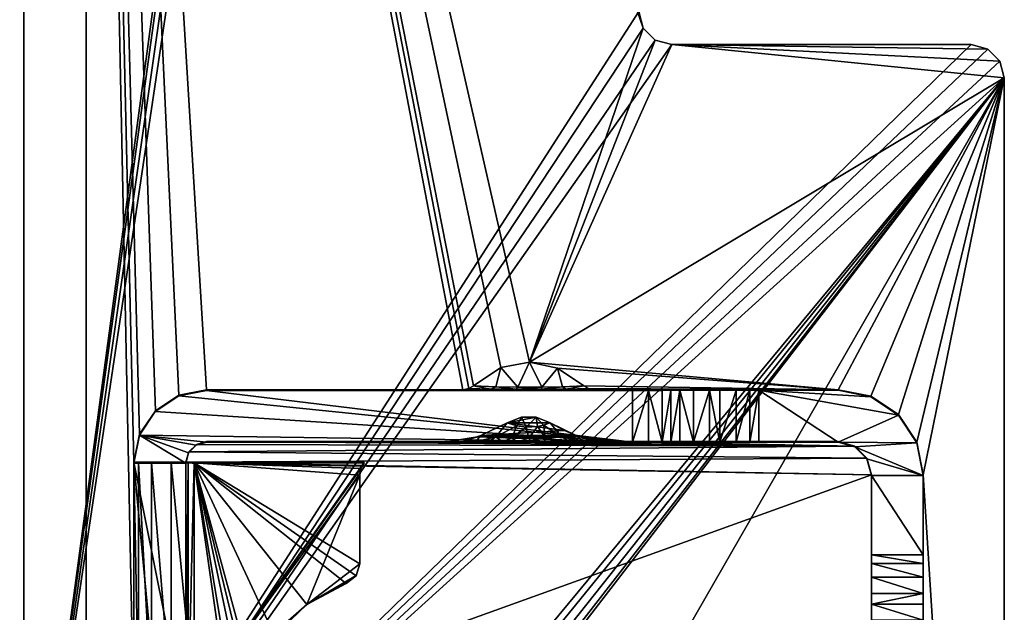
# Model space of a CAD drawing. Header units: millimetres. Extents: x -180 to 180, y -42 to 450.
# Tile 316 of 517: x 152 to 176, y 14 to 29. Entities that reach past the tile are written whole.
import ezdxf

# ---------------------------------------------------------------- set-up
doc = ezdxf.new("R2010")
doc.units = ezdxf.units.MM
doc.header["$LTSCALE"] = 65.185185
for name, color, linetype in [('1564', 7, 'CONTINUOUS'), ('1821', 7, 'CONTINUOUS'), ('1854', 7, 'CONTINUOUS'), ('871', 7, 'CONTINUOUS'), ('893', 7, 'CONTINUOUS'), ('894', 7, 'CONTINUOUS'), ('899', 7, 'CONTINUOUS'), ('900', 7, 'CONTINUOUS'), ('902', 7, 'CONTINUOUS'), ('931', 7, 'CONTINUOUS'), ('932', 7, 'CONTINUOUS'), ('933', 7, 'CONTINUOUS'), ('934', 7, 'CONTINUOUS'), ('937', 7, 'CONTINUOUS'), ('938', 7, 'CONTINUOUS'), ('939', 7, 'CONTINUOUS'), ('940', 7, 'CONTINUOUS'), ('941', 7, 'CONTINUOUS'), ('942', 7, 'CONTINUOUS'), ('943', 7, 'CONTINUOUS'), ('944', 7, 'CONTINUOUS'), ('945', 7, 'CONTINUOUS'), ('946', 7, 'CONTINUOUS'), ('947', 7, 'CONTINUOUS'), ('949', 7, 'CONTINUOUS'), ('950', 7, 'CONTINUOUS'), ('951', 7, 'CONTINUOUS'), ('952', 7, 'CONTINUOUS'), ('953', 7, 'CONTINUOUS'), ('954', 7, 'CONTINUOUS'), ('958', 7, 'CONTINUOUS'), ('959', 7, 'CONTINUOUS'), ('960', 7, 'CONTINUOUS'), ('961', 7, 'CONTINUOUS'), ('962', 7, 'CONTINUOUS'), ('963', 7, 'CONTINUOUS'), ('965', 7, 'CONTINUOUS'), ('969', 7, 'CONTINUOUS'), ('970', 7, 'CONTINUOUS'), ('971', 7, 'CONTINUOUS'), ('972', 7, 'CONTINUOUS'), ('975', 7, 'CONTINUOUS'), ('976', 7, 'CONTINUOUS'), ('977', 7, 'CONTINUOUS'), ('978', 7, 'CONTINUOUS'), ('979', 7, 'CONTINUOUS'), ('980', 7, 'CONTINUOUS'), ('982', 7, 'CONTINUOUS'), ('983', 7, 'CONTINUOUS')]:
    doc.layers.add(name, color=color, linetype=linetype)

msp = doc.modelspace()

# ---------------------------------------------------------------- linework, layer by layer
at = {"layer": '1564', "linetype": 'CONTINUOUS'}
for points in [[(159.884, 369, -319.713), (156.986, 286, -274.25), (147.522, 15, -286.541), (159.884, 369, -319.713)], [(147.522, 15, -296.56), (159.884, 369, -319.713), (147.522, 15, -286.541), (147.522, 15, -296.56)], [(159.884, 369, -27.287), (147.522, 15, -50.44), (159.884, 369, -72.75), (159.884, 369, -27.287)], [(159.884, 369, -72.75), (147.522, 15, -50.44), (156.986, 286, -72.75), (159.884, 369, -72.75)], [(156.986, 286, -274.25), (156.986, 286, -272.75), (147.522, 15, -50.44), (156.986, 286, -274.25)], [(147.522, 15, -50.44), (156.986, 286, -272.75), (156.986, 286, -74.25), (147.522, 15, -50.44)], [(147.522, 15, -286.541), (156.986, 286, -274.25), (147.522, 15, -60.459), (147.522, 15, -286.541)], [(147.522, 15, -60.459), (156.986, 286, -274.25), (147.522, 15, -50.44), (147.522, 15, -60.459)], [(156.986, 286, -72.75), (147.522, 15, -50.44), (156.986, 286, -74.25), (156.986, 286, -72.75)]]:
    msp.add_3dface(points, dxfattribs=at)
at = {"layer": '1821', "linetype": 'CONTINUOUS'}
for points in [[(151.445, 369, -332.347), (153.054, 369, -331.554), (133.69, 15, -318.598), (151.445, 369, -332.347)], [(153.054, 369, -331.554), (154.544, 369, -330.558), (133.69, 15, -318.598), (153.054, 369, -331.554)], [(154.544, 369, -330.558), (138.326, 15, -315.685), (133.69, 15, -318.598), (154.544, 369, -330.558)], [(154.544, 369, -330.558), (155.889, 369, -329.377), (138.326, 15, -315.685), (154.544, 369, -330.558)], [(155.889, 369, -329.377), (142.193, 15, -311.816), (138.326, 15, -315.685), (155.889, 369, -329.377)], [(155.889, 369, -329.377), (157.067, 369, -328.031), (142.193, 15, -311.816), (155.889, 369, -329.377)], [(157.067, 369, -328.031), (158.059, 369, -326.544), (142.193, 15, -311.816), (157.067, 369, -328.031)], [(158.059, 369, -326.544), (145.102, 15, -307.182), (142.193, 15, -311.816), (158.059, 369, -326.544)], [(158.059, 369, -326.544), (158.849, 369, -324.94), (145.102, 15, -307.182), (158.059, 369, -326.544)], [(158.849, 369, -324.94), (159.421, 369, -323.251), (145.102, 15, -307.182), (158.849, 369, -324.94)], [(159.421, 369, -323.251), (146.909, 15, -302.013), (145.102, 15, -307.182), (159.421, 369, -323.251)], [(159.884, 369, -319.713), (147.522, 15, -296.56), (146.909, 15, -302.013), (159.884, 369, -319.713)], [(159.768, 369, -321.499), (159.884, 369, -319.713), (146.909, 15, -302.013), (159.768, 369, -321.499)], [(159.421, 369, -323.251), (159.768, 369, -321.499), (146.909, 15, -302.013), (159.421, 369, -323.251)]]:
    msp.add_3dface(points, dxfattribs=at)
at = {"layer": '1854', "linetype": 'CONTINUOUS'}
for points in [[(153.058, 369, -15.449), (151.451, 369, -14.656), (133.681, 15, -28.397), (153.058, 369, -15.449)], [(153.058, 369, -15.449), (133.681, 15, -28.397), (138.323, 15, -31.314), (153.058, 369, -15.449)], [(155.89, 369, -17.623), (154.547, 369, -16.444), (138.323, 15, -31.314), (155.89, 369, -17.623)], [(155.89, 369, -17.623), (138.323, 15, -31.314), (142.195, 15, -35.188), (155.89, 369, -17.623)], [(154.547, 369, -16.444), (153.058, 369, -15.449), (138.323, 15, -31.314), (154.547, 369, -16.444)], [(157.066, 369, -18.966), (155.89, 369, -17.623), (142.195, 15, -35.188), (157.066, 369, -18.966)], [(157.066, 369, -18.966), (142.195, 15, -35.188), (145.106, 15, -39.826), (157.066, 369, -18.966)], [(158.846, 369, -22.054), (158.057, 369, -20.451), (145.106, 15, -39.826), (158.846, 369, -22.054)], [(158.846, 369, -22.054), (145.106, 15, -39.826), (146.912, 15, -44.995), (158.846, 369, -22.054)], [(158.057, 369, -20.451), (157.066, 369, -18.966), (145.106, 15, -39.826), (158.057, 369, -20.451)], [(147.522, 15, -50.44), (159.767, 369, -25.498), (146.912, 15, -44.995), (147.522, 15, -50.44)], [(159.767, 369, -25.498), (159.418, 369, -23.744), (146.912, 15, -44.995), (159.767, 369, -25.498)], [(159.418, 369, -23.744), (158.846, 369, -22.054), (146.912, 15, -44.995), (159.418, 369, -23.744)], [(147.522, 15, -50.44), (159.884, 369, -27.287), (159.767, 369, -25.498), (147.522, 15, -50.44)]]:
    msp.add_3dface(points, dxfattribs=at)
at = {"layer": '871', "linetype": 'CONTINUOUS'}
for points in [[(152.1, 69.6), (152.1, 5.819), (159, 57), (152.1, 69.6)], [(159, 57), (152.1, 5.819), (159.096, 56.706), (159, 57)], [(159.096, 56.706), (152.1, 5.819), (159.345, 56.525), (159.096, 56.706)], [(159.345, 56.525), (152.1, 5.819), (159.653, 56.524), (159.345, 56.525)], [(152.1, 5.819), (166.9, 28.8), (159.653, 56.524), (152.1, 5.819)], [(167.007, 28.4), (166.9, 28.8), (152.1, 5.819), (167.007, 28.4)], [(167.3, 28.107), (167.007, 28.4), (152.1, 5.819), (167.3, 28.107)], [(167.7, 28), (167.3, 28.107), (152.1, 5.819), (167.7, 28)], [(174.9, 28), (167.7, 28), (152.1, 5.819), (174.9, 28)], [(175.3, 27.893), (174.9, 28), (152.1, 5.819), (175.3, 27.893)], [(175.593, 27.6), (175.3, 27.893), (152.1, 5.819), (175.593, 27.6)], [(175.7, 27.2), (175.593, 27.6), (152.1, 5.819), (175.7, 27.2)], [(175.7, 27.2), (152.1, 5.819), (159.347, 7.476), (175.7, 27.2)], [(152.6, -13), (175.7, -13), (175.7, 27.2), (152.6, -13)], [(152.6, -13), (175.7, 27.2), (159.903, 6.705), (152.6, -13)], [(159.655, 7.475), (175.7, 27.2), (159.347, 7.476), (159.655, 7.475)], [(159.904, 7.294), (175.7, 27.2), (159.655, 7.475), (159.904, 7.294)], [(175.7, 27.2), (160, 7), (159.903, 6.705), (175.7, 27.2)], [(160, 7), (175.7, 27.2), (159.904, 7.294), (160, 7)]]:
    msp.add_3dface(points, dxfattribs=at)
at = {"layer": '893', "linetype": 'CONTINUOUS'}
for points in [[(152.1, 5.819), (152.1, 69.6), (152.1, 69.6, -447), (152.1, 5.819)], [(152.1, 5.819), (152.1, 69.6, -447), (152.1, 5.819, -430.7), (152.1, 5.819)], [(152.1, 69.6, -447), (152.1, 67.2, -447), (152.1, 5.819, -430.7), (152.1, 69.6, -447)], [(152.1, 5.819, -430.7), (152.1, 67.2, -447), (152.1, 5.819, -447), (152.1, 5.819, -430.7)]]:
    msp.add_3dface(points, dxfattribs=at)
at = {"layer": '894', "linetype": 'CONTINUOUS'}
for points in [[(152.1, 5.819, -447), (152.1, 67.2, -447), (131.5, 6.5, -447), (152.1, 5.819, -447)], [(152.1, 67.2, -447), (131.5, 65.2, -447), (131.5, 6.5, -447), (152.1, 67.2, -447)]]:
    msp.add_3dface(points, dxfattribs=at)
at = {"layer": '899', "linetype": 'CONTINUOUS'}
for points in [[(153.6, 4.5, -447), (153.6, 67.2, -447), (154.75, 11.701, -447), (153.6, 4.5, -447)], [(166.9, 28.8, -447), (167.007, 28.4, -447), (153.6, 67.2, -447), (166.9, 28.8, -447)], [(153.6, 67.2, -447), (167.007, 28.4, -447), (164.271, 20.359, -447), (153.6, 67.2, -447)], [(162.668, 19.695, -447), (153.6, 67.2, -447), (162.81, 19.721, -447), (162.668, 19.695, -447)], [(153.6, 67.2, -447), (162.668, 19.695, -447), (156.5, 19.695, -447), (153.6, 67.2, -447)], [(162.81, 19.721, -447), (153.6, 67.2, -447), (162.922, 19.791, -447), (162.81, 19.721, -447)], [(162.922, 19.791, -447), (153.6, 67.2, -447), (163.583, 20.227, -447), (162.922, 19.791, -447)], [(163.583, 20.227, -447), (153.6, 67.2, -447), (164.271, 20.359, -447), (163.583, 20.227, -447)], [(154.75, 17.955, -447), (153.6, 67.2, -447), (154.886, 18.622, -447), (154.75, 17.955, -447)], [(153.6, 67.2, -447), (154.75, 17.955, -447), (154.75, 11.701, -447), (153.6, 67.2, -447)], [(154.886, 18.622, -447), (153.6, 67.2, -447), (155.266, 19.186, -447), (154.886, 18.622, -447)], [(155.266, 19.186, -447), (153.6, 67.2, -447), (155.833, 19.563, -447), (155.266, 19.186, -447)], [(155.833, 19.563, -447), (153.6, 67.2, -447), (156.5, 19.695, -447), (155.833, 19.563, -447)], [(167.007, 28.4, -447), (167.3, 28.107, -447), (164.271, 20.359, -447), (167.007, 28.4, -447)], [(167.3, 28.107, -447), (167.7, 28, -447), (164.271, 20.359, -447), (167.3, 28.107, -447)], [(167.7, 28, -447), (175.7, 27.2, -447), (164.271, 20.359, -447), (167.7, 28, -447)], [(175.593, 27.6, -447), (175.7, 27.2, -447), (167.7, 28, -447), (175.593, 27.6, -447)], [(175.3, 27.893, -447), (175.593, 27.6, -447), (167.7, 28, -447), (175.3, 27.893, -447)], [(174.9, 28, -447), (175.3, 27.893, -447), (167.7, 28, -447), (174.9, 28, -447)], [(164.271, 20.359, -447), (175.7, 27.2, -447), (171.7, 19.695, -447), (164.271, 20.359, -447)], [(171.7, 19.695, -447), (175.7, 27.2, -447), (172.484, 19.539, -447), (171.7, 19.695, -447)], [(172.484, 19.539, -447), (175.7, 27.2, -447), (173.15, 19.095, -447), (172.484, 19.539, -447)], [(173.15, 19.095, -447), (175.7, 27.2, -447), (173.594, 18.43, -447), (173.15, 19.095, -447)], [(173.594, 18.43, -447), (175.7, 27.2, -447), (173.75, 17.645, -447), (173.594, 18.43, -447)], [(175.7, 27.2, -447), (175.7, -13, -447), (173.75, 17.645, -447), (175.7, 27.2, -447)], [(164.945, 20.215, -447), (164.271, 20.359, -447), (171.7, 19.695, -447), (164.945, 20.215, -447)], [(165.578, 19.791, -447), (164.945, 20.215, -447), (171.7, 19.695, -447), (165.578, 19.791, -447)], [(165.69, 19.721, -447), (165.578, 19.791, -447), (171.7, 19.695, -447), (165.69, 19.721, -447)], [(165.833, 19.695, -447), (165.69, 19.721, -447), (171.7, 19.695, -447), (165.833, 19.695, -447)], [(164.077, 19.033, -447), (164.434, 19.031, -447), (163.73, 18.901, -447), (164.077, 19.033, -447)], [(164.434, 19.031, -447), (164.77, 18.901, -447), (163.73, 18.901, -447), (164.434, 19.031, -447)], [(163.73, 18.901, -447), (165.117, 18.711, -447), (163.101, 18.591, -447), (163.73, 18.901, -447)], [(164.77, 18.901, -447), (165.117, 18.711, -447), (163.73, 18.901, -447), (164.77, 18.901, -447)], [(163.02, 18.563, -447), (166.179, 18.445, -447), (162.321, 18.445, -447), (163.02, 18.563, -447)], [(165.394, 18.593, -447), (165.489, 18.561, -447), (163.02, 18.563, -447), (165.394, 18.593, -447)], [(163.101, 18.591, -447), (165.394, 18.593, -447), (163.02, 18.563, -447), (163.101, 18.591, -447)], [(165.489, 18.561, -447), (166.179, 18.445, -447), (163.02, 18.563, -447), (165.489, 18.561, -447)], [(165.117, 18.711, -447), (165.394, 18.593, -447), (163.101, 18.591, -447), (165.117, 18.711, -447)], [(156.253, 18.38, -447), (172.1, 18.338, -447), (156.071, 18.201, -447), (156.253, 18.38, -447)], [(172.1, 18.338, -447), (172.393, 18.046, -447), (156.071, 18.201, -447), (172.1, 18.338, -447)], [(156.5, 18.445, -447), (172.1, 18.338, -447), (156.253, 18.38, -447), (156.5, 18.445, -447)], [(162.299, 18.445, -447), (172.1, 18.338, -447), (156.5, 18.445, -447), (162.299, 18.445, -447)], [(162.321, 18.445, -447), (172.1, 18.338, -447), (162.299, 18.445, -447), (162.321, 18.445, -447)], [(166.179, 18.445, -447), (172.1, 18.338, -447), (162.321, 18.445, -447), (166.179, 18.445, -447)], [(166.201, 18.445, -447), (172.1, 18.338, -447), (166.179, 18.445, -447), (166.201, 18.445, -447)], [(171.7, 18.445, -447), (172.1, 18.338, -447), (166.201, 18.445, -447), (171.7, 18.445, -447)], [(156.071, 18.201, -447), (172.393, 18.046, -447), (156, 17.955, -447), (156.071, 18.201, -447)], [(172.393, 18.046, -447), (172.5, 17.645, -447), (156, 17.955, -447), (172.393, 18.046, -447)], [(156, 17.955, -447), (172.5, 17.645, -447), (154.75, 17.955, -447), (156, 17.955, -447)], [(154.75, 17.955, -447), (172.5, 17.645, -447), (156, 11.701, -447), (154.75, 17.955, -447)], [(154.75, 11.701, -447), (154.75, 17.955, -447), (156, 11.701, -447), (154.75, 11.701, -447)], [(172.5, 17.645, -447), (172.5, 4.995, -447), (156, 11.701, -447), (172.5, 17.645, -447)], [(173.75, 17.645, -447), (175.7, -13, -447), (173.75, 4.995, -447), (173.75, 17.645, -447)]]:
    msp.add_3dface(points, dxfattribs=at)
at = {"layer": '900', "linetype": 'CONTINUOUS'}
for points in [[(153.6, 4.5, -447), (153.6, 4.5, -451.2), (153.6, 67.2, -451.2), (153.6, 4.5, -447)], [(153.6, 67.2, -447), (153.6, 4.5, -447), (153.6, 67.2, -451.2), (153.6, 67.2, -447)]]:
    msp.add_3dface(points, dxfattribs=at)
at = {"layer": '902', "linetype": 'CONTINUOUS'}
for points in [[(132.734, 67.047, -451.2), (133.5, 67.2, -451.2), (153.6, 4.5, -451.2), (132.734, 67.047, -451.2)], [(153.6, 4.5, -451.2), (133.5, 67.2, -451.2), (153.6, 67.2, -451.2), (153.6, 4.5, -451.2)], [(132.086, 66.614, -451.2), (132.734, 67.047, -451.2), (153.6, 4.5, -451.2), (132.086, 66.614, -451.2)], [(131.653, 65.966, -451.2), (132.086, 66.614, -451.2), (153.6, 4.5, -451.2), (131.653, 65.966, -451.2)], [(131.5, 65.2, -451.2), (131.653, 65.966, -451.2), (153.6, 4.5, -451.2), (131.5, 65.2, -451.2)], [(131.5, 6.5, -451.2), (131.5, 65.2, -451.2), (153.6, 4.5, -451.2), (131.5, 6.5, -451.2)]]:
    msp.add_3dface(points, dxfattribs=at)
at = {"layer": '931', "linetype": 'CONTINUOUS'}
for points in [[(175.7, -13), (175.7, -13, -447), (175.7, 27.2), (175.7, -13)], [(175.7, 27.2), (175.7, -13, -447), (175.7, 27.2, -447), (175.7, 27.2)]]:
    msp.add_3dface(points, dxfattribs=at)
at = {"layer": '932', "linetype": 'CONTINUOUS'}
for points in [[(174.9, 28), (175.3, 27.893), (174.9, 28, -447), (174.9, 28)], [(175.3, 27.893), (175.3, 27.893, -447), (174.9, 28, -447), (175.3, 27.893)], [(175.3, 27.893), (175.593, 27.6), (175.593, 27.6, -447), (175.3, 27.893)], [(175.3, 27.893), (175.593, 27.6, -447), (175.3, 27.893, -447), (175.3, 27.893)], [(175.593, 27.6), (175.7, 27.2), (175.593, 27.6, -447), (175.593, 27.6)], [(175.7, 27.2), (175.7, 27.2, -447), (175.593, 27.6, -447), (175.7, 27.2)]]:
    msp.add_3dface(points, dxfattribs=at)
at = {"layer": '933', "linetype": 'CONTINUOUS'}
for points in [[(167.7, 28), (174.9, 28), (174.9, 28, -447), (167.7, 28)], [(167.7, 28), (174.9, 28, -447), (167.7, 28, -447), (167.7, 28)]]:
    msp.add_3dface(points, dxfattribs=at)
at = {"layer": '934', "linetype": 'CONTINUOUS'}
for points in [[(166.9, 28.8), (167.007, 28.4), (166.9, 28.8, -447), (166.9, 28.8)], [(167.007, 28.4), (167.007, 28.4, -447), (166.9, 28.8, -447), (167.007, 28.4)], [(167.007, 28.4), (167.3, 28.107), (167.3, 28.107, -447), (167.007, 28.4)], [(167.007, 28.4), (167.3, 28.107, -447), (167.007, 28.4, -447), (167.007, 28.4)], [(167.3, 28.107), (167.7, 28), (167.3, 28.107, -447), (167.3, 28.107)], [(167.7, 28), (167.7, 28, -447), (167.3, 28.107, -447), (167.7, 28)]]:
    msp.add_3dface(points, dxfattribs=at)
at = {"layer": '937', "linetype": 'CONTINUOUS'}
for points in [[(156.5, 19.695, -447), (162.668, 19.695, -447), (156.5, 19.679, -450.955), (156.5, 19.695, -447)], [(156.5, 19.679, -450.955), (162.668, 19.695, -447), (163.005, 19.694, -447.364), (156.5, 19.679, -450.955)], [(163.299, 19.693, -447.589), (156.5, 19.679, -450.955), (163.005, 19.694, -447.364), (163.299, 19.693, -447.589)], [(163.891, 19.692, -447.837), (156.5, 19.679, -450.955), (163.299, 19.693, -447.589), (163.891, 19.692, -447.837)], [(166.75, 19.679, -450.955), (156.5, 19.679, -450.955), (164.565, 19.692, -447.846), (166.75, 19.679, -450.955)], [(164.565, 19.692, -447.846), (156.5, 19.679, -450.955), (163.891, 19.692, -447.837), (164.565, 19.692, -447.846)], [(165.178, 19.693, -447.603), (166.75, 19.679, -450.955), (164.565, 19.692, -447.846), (165.178, 19.693, -447.603)], [(165.483, 19.694, -447.374), (166.75, 19.679, -450.955), (165.178, 19.693, -447.603), (165.483, 19.694, -447.374)], [(165.833, 19.695, -447), (166.75, 19.679, -450.955), (165.483, 19.694, -447.374), (165.833, 19.695, -447)], [(165.833, 19.695, -447), (171.7, 19.695, -447), (167.893, 19.683, -450.001), (165.833, 19.695, -447)], [(166.75, 19.679, -450.955), (165.833, 19.695, -447), (167.893, 19.683, -450.001), (166.75, 19.679, -450.955)], [(167.136, 19.68, -450.877), (166.75, 19.679, -450.955), (167.893, 19.683, -450.001), (167.136, 19.68, -450.877)], [(167.677, 19.682, -450.33), (167.136, 19.68, -450.877), (167.893, 19.683, -450.001), (167.677, 19.682, -450.33)], [(167.461, 19.68, -450.658), (167.136, 19.68, -450.877), (167.677, 19.682, -450.33), (167.461, 19.68, -450.658)], [(167.893, 19.683, -450.001), (171.7, 19.695, -447), (168.218, 19.684, -449.782), (167.893, 19.683, -450.001)], [(168.218, 19.684, -449.782), (171.7, 19.695, -447), (168.604, 19.684, -449.705), (168.218, 19.684, -449.782)], [(168.604, 19.684, -449.705), (171.7, 19.695, -447), (168.854, 19.684, -449.705), (168.604, 19.684, -449.705)], [(168.854, 19.684, -449.705), (171.7, 19.695, -447), (169.248, 19.684, -449.785), (168.854, 19.684, -449.705)], [(169.248, 19.684, -449.785), (171.7, 19.695, -447), (169.577, 19.683, -450.014), (169.248, 19.684, -449.785)], [(169.577, 19.683, -450.014), (171.7, 19.695, -447), (169.791, 19.682, -450.355), (169.577, 19.683, -450.014)], [(169.791, 19.682, -450.355), (171.7, 19.695, -447), (171.7, 19.682, -450.355), (169.791, 19.682, -450.355)]]:
    msp.add_3dface(points, dxfattribs=at)
at = {"layer": '938', "linetype": 'CONTINUOUS'}
for points in [[(155.833, 19.563, -447), (156.5, 19.695, -447), (155.829, 19.546, -450.954), (155.833, 19.563, -447)], [(156.5, 19.695, -447), (156.5, 19.679, -450.955), (155.829, 19.546, -450.954), (156.5, 19.695, -447)], [(155.263, 19.167, -450.953), (155.266, 19.186, -447), (155.829, 19.546, -450.954), (155.263, 19.167, -450.953)], [(155.266, 19.186, -447), (155.833, 19.563, -447), (155.829, 19.546, -450.954), (155.266, 19.186, -447)], [(154.884, 18.6, -450.95), (154.886, 18.622, -447), (155.263, 19.167, -450.953), (154.884, 18.6, -450.95)], [(154.886, 18.622, -447), (155.266, 19.186, -447), (155.263, 19.167, -450.953), (154.886, 18.622, -447)], [(154.75, 17.955, -447), (154.886, 18.622, -447), (154.75, 17.947, -449.098), (154.75, 17.955, -447)], [(154.75, 17.947, -449.098), (154.886, 18.622, -447), (154.884, 18.6, -450.95), (154.75, 17.947, -449.098)], [(154.75, 17.929, -450.948), (154.75, 17.947, -449.098), (154.884, 18.6, -450.95), (154.75, 17.929, -450.948)], [(154.75, 17.937, -449.098), (154.75, 17.947, -449.098), (154.75, 17.929, -450.948), (154.75, 17.937, -449.098)]]:
    msp.add_3dface(points, dxfattribs=at)
at = {"layer": '939', "linetype": 'CONTINUOUS'}
for points in [[(156, 17.955, -447), (154.75, 17.955, -447), (154.75, 17.947, -449.098), (156, 17.955, -447)], [(156, 17.955, -447), (154.75, 17.947, -449.098), (156, 17.947, -449.098), (156, 17.955, -447)]]:
    msp.add_3dface(points, dxfattribs=at)
at = {"layer": '940', "linetype": 'CONTINUOUS'}
for points in [[(156.25, 18.362, -450.949), (156.071, 18.201, -447), (156.067, 18.18, -450.949), (156.25, 18.362, -450.949)], [(156.253, 18.38, -447), (156.071, 18.201, -447), (156.25, 18.362, -450.949), (156.253, 18.38, -447)], [(156.5, 18.429, -450.95), (156.253, 18.38, -447), (156.25, 18.362, -450.949), (156.5, 18.429, -450.95)], [(156.5, 18.445, -447), (156.253, 18.38, -447), (156.5, 18.429, -450.95), (156.5, 18.445, -447)], [(156.071, 18.201, -447), (156, 17.955, -447), (156.067, 18.18, -450.949), (156.071, 18.201, -447)], [(156, 17.955, -447), (156, 17.947, -449.098), (156.067, 18.18, -450.949), (156, 17.955, -447)], [(156, 17.929, -450.948), (156.067, 18.18, -450.949), (156, 17.937, -449.098), (156, 17.929, -450.948)], [(156, 17.937, -449.098), (156.067, 18.18, -450.949), (156, 17.947, -449.098), (156, 17.937, -449.098)]]:
    msp.add_3dface(points, dxfattribs=at)
at = {"layer": '941', "linetype": 'CONTINUOUS'}
for points in [[(162.299, 18.445, -447), (156.5, 18.445, -447), (162.305, 18.445, -447.01), (162.299, 18.445, -447)], [(156.5, 18.445, -447), (156.5, 18.429, -450.95), (166.75, 18.429, -450.95), (156.5, 18.445, -447)], [(162.305, 18.445, -447.01), (156.5, 18.445, -447), (162.634, 18.444, -447.447), (162.305, 18.445, -447.01)], [(162.634, 18.444, -447.447), (156.5, 18.445, -447), (162.968, 18.442, -447.77), (162.634, 18.444, -447.447)], [(162.968, 18.442, -447.77), (156.5, 18.445, -447), (166.75, 18.429, -450.95), (162.968, 18.442, -447.77)], [(163.296, 18.441, -447.998), (162.968, 18.442, -447.77), (166.75, 18.429, -450.95), (163.296, 18.441, -447.998)], [(163.624, 18.441, -448.15), (163.296, 18.441, -447.998), (166.75, 18.429, -450.95), (163.624, 18.441, -448.15)], [(163.972, 18.44, -448.241), (163.624, 18.441, -448.15), (166.75, 18.429, -450.95), (163.972, 18.44, -448.241)], [(164.304, 18.44, -448.262), (163.972, 18.44, -448.241), (166.75, 18.429, -450.95), (164.304, 18.44, -448.262)], [(164.627, 18.44, -448.223), (164.304, 18.44, -448.262), (166.75, 18.429, -450.95), (164.627, 18.44, -448.223)], [(164.945, 18.441, -448.124), (164.627, 18.44, -448.223), (166.75, 18.429, -450.95), (164.945, 18.441, -448.124)], [(165.258, 18.441, -447.966), (164.945, 18.441, -448.124), (166.75, 18.429, -450.95), (165.258, 18.441, -447.966)], [(165.581, 18.442, -447.728), (165.258, 18.441, -447.966), (166.75, 18.429, -450.95), (165.581, 18.442, -447.728)], [(165.886, 18.444, -447.424), (165.581, 18.442, -447.728), (166.75, 18.429, -450.95), (165.886, 18.444, -447.424)], [(166.195, 18.445, -447.01), (165.886, 18.444, -447.424), (166.75, 18.429, -450.95), (166.195, 18.445, -447.01)], [(166.201, 18.445, -447), (166.195, 18.445, -447.01), (166.75, 18.429, -450.95), (166.201, 18.445, -447)], [(171.7, 18.445, -447), (166.201, 18.445, -447), (171.7, 18.432, -450.35), (171.7, 18.445, -447)], [(171.7, 18.432, -450.35), (166.201, 18.445, -447), (169.577, 18.433, -450.009), (171.7, 18.432, -450.35)], [(169.577, 18.433, -450.009), (166.201, 18.445, -447), (169.248, 18.434, -449.78), (169.577, 18.433, -450.009)], [(169.248, 18.434, -449.78), (166.201, 18.445, -447), (168.854, 18.434, -449.7), (169.248, 18.434, -449.78)], [(168.854, 18.434, -449.7), (166.201, 18.445, -447), (168.604, 18.434, -449.7), (168.854, 18.434, -449.7)], [(168.604, 18.434, -449.7), (166.201, 18.445, -447), (168.218, 18.434, -449.777), (168.604, 18.434, -449.7)], [(168.218, 18.434, -449.777), (166.201, 18.445, -447), (167.893, 18.433, -449.996), (168.218, 18.434, -449.777)], [(167.893, 18.433, -449.996), (166.201, 18.445, -447), (167.677, 18.432, -450.325), (167.893, 18.433, -449.996)], [(167.677, 18.432, -450.325), (166.201, 18.445, -447), (167.461, 18.431, -450.653), (167.677, 18.432, -450.325)], [(167.461, 18.431, -450.653), (166.201, 18.445, -447), (167.136, 18.43, -450.872), (167.461, 18.431, -450.653)], [(167.136, 18.43, -450.872), (166.201, 18.445, -447), (166.75, 18.429, -450.95), (167.136, 18.43, -450.872)], [(169.791, 18.432, -450.35), (171.7, 18.432, -450.35), (169.577, 18.433, -450.009), (169.791, 18.432, -450.35)]]:
    msp.add_3dface(points, dxfattribs=at)
at = {"layer": '942', "linetype": 'CONTINUOUS'}
msp.add_3dface([(162.299, 18.445, -447), (162.305, 18.445, -447.01), (162.321, 18.445, -447), (162.299, 18.445, -447)], dxfattribs=at)
at = {"layer": '943', "linetype": 'CONTINUOUS'}
for points in [[(163.73, 18.901, -447), (163.101, 18.591, -447), (163.46, 18.561, -447.414), (163.73, 18.901, -447)], [(163.966, 18.826, -447.213), (163.73, 18.901, -447), (163.46, 18.561, -447.414), (163.966, 18.826, -447.213)], [(163.845, 18.54, -447.665), (163.966, 18.826, -447.213), (163.46, 18.561, -447.414), (163.845, 18.54, -447.665)], [(164.192, 18.797, -447.297), (163.966, 18.826, -447.213), (163.845, 18.54, -447.665), (164.192, 18.797, -447.297)], [(164.252, 18.533, -447.75), (164.192, 18.797, -447.297), (163.845, 18.54, -447.665), (164.252, 18.533, -447.75)], [(164.467, 18.813, -447.25), (164.192, 18.797, -447.297), (164.252, 18.533, -447.75), (164.467, 18.813, -447.25)], [(164.659, 18.54, -447.663), (164.467, 18.813, -447.25), (164.252, 18.533, -447.75), (164.659, 18.54, -447.663)], [(164.609, 18.844, -447.16), (164.467, 18.813, -447.25), (164.659, 18.54, -447.663), (164.609, 18.844, -447.16)], [(164.77, 18.901, -447), (164.609, 18.844, -447.16), (165.043, 18.561, -447.41), (164.77, 18.901, -447)], [(165.043, 18.561, -447.41), (164.609, 18.844, -447.16), (164.659, 18.54, -447.663), (165.043, 18.561, -447.41)], [(165.394, 18.593, -447), (165.117, 18.711, -447), (164.77, 18.901, -447), (165.394, 18.593, -447)], [(165.394, 18.593, -447), (164.77, 18.901, -447), (165.043, 18.561, -447.41), (165.394, 18.593, -447)], [(163.02, 18.563, -447), (162.321, 18.445, -447), (162.634, 18.444, -447.447), (163.02, 18.563, -447)], [(163.101, 18.591, -447), (163.02, 18.563, -447), (162.634, 18.444, -447.447), (163.101, 18.591, -447)], [(163.101, 18.591, -447), (162.634, 18.444, -447.447), (162.968, 18.442, -447.77), (163.101, 18.591, -447)], [(163.101, 18.591, -447), (162.968, 18.442, -447.77), (163.46, 18.561, -447.414), (163.101, 18.591, -447)], [(162.968, 18.442, -447.77), (163.296, 18.441, -447.998), (163.46, 18.561, -447.414), (162.968, 18.442, -447.77)], [(163.296, 18.441, -447.998), (163.624, 18.441, -448.15), (163.46, 18.561, -447.414), (163.296, 18.441, -447.998)], [(163.624, 18.441, -448.15), (163.845, 18.54, -447.665), (163.46, 18.561, -447.414), (163.624, 18.441, -448.15)], [(163.624, 18.441, -448.15), (163.972, 18.44, -448.241), (163.845, 18.54, -447.665), (163.624, 18.441, -448.15)], [(163.972, 18.44, -448.241), (164.252, 18.533, -447.75), (163.845, 18.54, -447.665), (163.972, 18.44, -448.241)], [(163.972, 18.44, -448.241), (164.304, 18.44, -448.262), (164.252, 18.533, -447.75), (163.972, 18.44, -448.241)], [(164.627, 18.44, -448.223), (164.659, 18.54, -447.663), (164.252, 18.533, -447.75), (164.627, 18.44, -448.223)], [(164.304, 18.44, -448.262), (164.627, 18.44, -448.223), (164.252, 18.533, -447.75), (164.304, 18.44, -448.262)], [(164.627, 18.44, -448.223), (164.945, 18.441, -448.124), (164.659, 18.54, -447.663), (164.627, 18.44, -448.223)], [(165.258, 18.441, -447.966), (165.043, 18.561, -447.41), (164.659, 18.54, -447.663), (165.258, 18.441, -447.966)], [(164.945, 18.441, -448.124), (165.258, 18.441, -447.966), (164.659, 18.54, -447.663), (164.945, 18.441, -448.124)], [(165.581, 18.442, -447.728), (165.394, 18.593, -447), (165.043, 18.561, -447.41), (165.581, 18.442, -447.728)], [(165.258, 18.441, -447.966), (165.581, 18.442, -447.728), (165.043, 18.561, -447.41), (165.258, 18.441, -447.966)], [(165.489, 18.561, -447), (165.394, 18.593, -447), (165.886, 18.444, -447.424), (165.489, 18.561, -447)], [(165.394, 18.593, -447), (165.581, 18.442, -447.728), (165.886, 18.444, -447.424), (165.394, 18.593, -447)], [(165.489, 18.561, -447), (165.886, 18.444, -447.424), (166.195, 18.445, -447.01), (165.489, 18.561, -447)], [(166.179, 18.445, -447), (165.489, 18.561, -447), (166.195, 18.445, -447.01), (166.179, 18.445, -447)], [(162.305, 18.445, -447.01), (162.634, 18.444, -447.447), (162.321, 18.445, -447), (162.305, 18.445, -447.01)]]:
    msp.add_3dface(points, dxfattribs=at)
at = {"layer": '944', "linetype": 'CONTINUOUS'}
for points in [[(164.077, 19.033, -447), (163.73, 18.901, -447), (163.966, 18.826, -447.213), (164.077, 19.033, -447)], [(164.077, 19.033, -447), (163.966, 18.826, -447.213), (164.192, 18.797, -447.297), (164.077, 19.033, -447)], [(164.434, 19.031, -447), (164.077, 19.033, -447), (164.192, 18.797, -447.297), (164.434, 19.031, -447)], [(164.434, 19.031, -447), (164.192, 18.797, -447.297), (164.467, 18.813, -447.25), (164.434, 19.031, -447)], [(164.77, 18.901, -447), (164.434, 19.031, -447), (164.609, 18.844, -447.16), (164.77, 18.901, -447)], [(164.434, 19.031, -447), (164.467, 18.813, -447.25), (164.609, 18.844, -447.16), (164.434, 19.031, -447)]]:
    msp.add_3dface(points, dxfattribs=at)
at = {"layer": '945', "linetype": 'CONTINUOUS'}
msp.add_3dface([(166.201, 18.445, -447), (166.179, 18.445, -447), (166.195, 18.445, -447.01), (166.201, 18.445, -447)], dxfattribs=at)
at = {"layer": '946', "linetype": 'CONTINUOUS'}
for points in [[(172.1, 18.338, -447), (171.7, 18.445, -447), (172.1, 18.324, -450.349), (172.1, 18.338, -447)], [(171.7, 18.445, -447), (171.7, 18.432, -450.35), (172.1, 18.324, -450.349), (171.7, 18.445, -447)], [(172.393, 18.046, -447), (172.1, 18.338, -447), (172.1, 18.324, -450.349), (172.393, 18.046, -447)], [(172.393, 18.032, -450.348), (172.393, 18.046, -447), (172.1, 18.324, -450.349), (172.393, 18.032, -450.348)], [(172.5, 17.645, -447), (172.393, 18.046, -447), (172.5, 17.632, -450.346), (172.5, 17.645, -447)], [(172.5, 17.632, -450.346), (172.393, 18.046, -447), (172.393, 18.032, -450.348), (172.5, 17.632, -450.346)]]:
    msp.add_3dface(points, dxfattribs=at)
at = {"layer": '947', "linetype": 'CONTINUOUS'}
for points in [[(172.5, 4.995, -447), (172.5, 17.645, -447), (172.5, 4.983, -449.895), (172.5, 4.995, -447)], [(172.5, 17.645, -447), (172.5, 17.632, -450.346), (172.5, 15.723, -450.339), (172.5, 17.645, -447)], [(172.5, 4.983, -449.895), (172.5, 17.645, -447), (172.5, 5.979, -450.899), (172.5, 4.983, -449.895)], [(172.5, 5.979, -450.899), (172.5, 17.645, -447), (172.5, 13.826, -449.977), (172.5, 5.979, -450.899)], [(172.5, 13.826, -449.977), (172.5, 17.645, -447), (172.5, 14.153, -449.76), (172.5, 13.826, -449.977)], [(172.5, 14.153, -449.76), (172.5, 17.645, -447), (172.5, 14.538, -449.684), (172.5, 14.153, -449.76)], [(172.5, 14.538, -449.684), (172.5, 17.645, -447), (172.5, 14.788, -449.685), (172.5, 14.538, -449.684)], [(172.5, 14.788, -449.685), (172.5, 17.645, -447), (172.5, 15.182, -449.767), (172.5, 14.788, -449.685)], [(172.5, 15.182, -449.767), (172.5, 17.645, -447), (172.5, 15.51, -449.997), (172.5, 15.182, -449.767)], [(172.5, 15.51, -449.997), (172.5, 17.645, -447), (172.5, 15.723, -450.339), (172.5, 15.51, -449.997)]]:
    msp.add_3dface(points, dxfattribs=at)
at = {"layer": '949', "linetype": 'CONTINUOUS'}
for points in [[(173.75, 17.645, -447), (173.75, 4.995, -447), (173.75, 17.632, -450.346), (173.75, 17.645, -447)], [(173.75, 17.632, -450.346), (173.75, 4.995, -447), (173.75, 15.182, -449.767), (173.75, 17.632, -450.346)], [(173.75, 15.723, -450.339), (173.75, 17.632, -450.346), (173.75, 15.51, -449.997), (173.75, 15.723, -450.339)], [(173.75, 15.51, -449.997), (173.75, 17.632, -450.346), (173.75, 15.182, -449.767), (173.75, 15.51, -449.997)], [(173.75, 15.182, -449.767), (173.75, 4.995, -447), (173.75, 14.788, -449.685), (173.75, 15.182, -449.767)], [(173.75, 14.788, -449.685), (173.75, 4.995, -447), (173.75, 14.538, -449.684), (173.75, 14.788, -449.685)], [(173.75, 14.538, -449.684), (173.75, 4.995, -447), (173.75, 14.153, -449.76), (173.75, 14.538, -449.684)]]:
    msp.add_3dface(points, dxfattribs=at)
at = {"layer": '950', "linetype": 'CONTINUOUS'}
for points in [[(171.7, 19.695, -447), (172.484, 19.539, -447), (171.7, 19.682, -450.355), (171.7, 19.695, -447)], [(171.7, 19.682, -450.355), (172.484, 19.539, -447), (172.486, 19.525, -450.354), (171.7, 19.682, -450.355)], [(172.484, 19.539, -447), (173.15, 19.095, -447), (172.486, 19.525, -450.354), (172.484, 19.539, -447)], [(172.486, 19.525, -450.354), (173.15, 19.095, -447), (173.15, 19.081, -450.352), (172.486, 19.525, -450.354)], [(173.15, 19.095, -447), (173.594, 18.43, -447), (173.15, 19.081, -450.352), (173.15, 19.095, -447)], [(173.15, 19.081, -450.352), (173.594, 18.43, -447), (173.593, 18.417, -450.35), (173.15, 19.081, -450.352)], [(173.594, 18.43, -447), (173.75, 17.645, -447), (173.593, 18.417, -450.35), (173.594, 18.43, -447)], [(173.75, 17.645, -447), (173.75, 17.632, -450.346), (173.593, 18.417, -450.35), (173.75, 17.645, -447)]]:
    msp.add_3dface(points, dxfattribs=at)
at = {"layer": '951', "linetype": 'CONTINUOUS'}
for points in [[(169.791, 19.682, -450.355), (171.7, 19.682, -450.355), (172.486, 19.525, -450.354), (169.791, 19.682, -450.355)], [(169.791, 19.682, -450.355), (171.7, 18.432, -450.35), (169.791, 18.432, -450.35), (169.791, 19.682, -450.355)], [(171.7, 18.432, -450.35), (169.791, 19.682, -450.355), (173.15, 19.081, -450.352), (171.7, 18.432, -450.35)], [(169.791, 19.682, -450.355), (172.486, 19.525, -450.354), (173.15, 19.081, -450.352), (169.791, 19.682, -450.355)], [(171.7, 18.432, -450.35), (173.15, 19.081, -450.352), (173.593, 18.417, -450.35), (171.7, 18.432, -450.35)], [(172.1, 18.324, -450.349), (171.7, 18.432, -450.35), (173.593, 18.417, -450.35), (172.1, 18.324, -450.349)], [(173.75, 17.632, -450.346), (172.1, 18.324, -450.349), (173.593, 18.417, -450.35), (173.75, 17.632, -450.346)], [(172.393, 18.032, -450.348), (172.1, 18.324, -450.349), (173.75, 17.632, -450.346), (172.393, 18.032, -450.348)], [(172.5, 17.632, -450.346), (172.393, 18.032, -450.348), (173.75, 17.632, -450.346), (172.5, 17.632, -450.346)], [(172.5, 15.723, -450.339), (172.5, 17.632, -450.346), (173.75, 15.723, -450.339), (172.5, 15.723, -450.339)], [(172.5, 17.632, -450.346), (173.75, 17.632, -450.346), (173.75, 15.723, -450.339), (172.5, 17.632, -450.346)]]:
    msp.add_3dface(points, dxfattribs=at)
at = {"layer": '952', "linetype": 'CONTINUOUS'}
for points in [[(172.5, 15.51, -449.997), (172.5, 15.723, -450.339), (173.75, 15.51, -449.997), (172.5, 15.51, -449.997)], [(172.5, 15.723, -450.339), (173.75, 15.723, -450.339), (173.75, 15.51, -449.997), (172.5, 15.723, -450.339)], [(172.5, 15.182, -449.767), (172.5, 15.51, -449.997), (173.75, 15.182, -449.767), (172.5, 15.182, -449.767)], [(172.5, 15.51, -449.997), (173.75, 15.51, -449.997), (173.75, 15.182, -449.767), (172.5, 15.51, -449.997)], [(172.5, 14.788, -449.685), (172.5, 15.182, -449.767), (173.75, 14.788, -449.685), (172.5, 14.788, -449.685)], [(172.5, 15.182, -449.767), (173.75, 15.182, -449.767), (173.75, 14.788, -449.685), (172.5, 15.182, -449.767)]]:
    msp.add_3dface(points, dxfattribs=at)
at = {"layer": '953', "linetype": 'CONTINUOUS'}
for points in [[(172.5, 14.538, -449.684), (172.5, 14.788, -449.685), (173.75, 14.788, -449.685), (172.5, 14.538, -449.684)], [(172.5, 14.538, -449.684), (173.75, 14.788, -449.685), (173.75, 14.538, -449.684), (172.5, 14.538, -449.684)]]:
    msp.add_3dface(points, dxfattribs=at)
at = {"layer": '954', "linetype": 'CONTINUOUS'}
for points in [[(172.5, 14.153, -449.76), (172.5, 14.538, -449.684), (173.75, 14.153, -449.76), (172.5, 14.153, -449.76)], [(172.5, 14.538, -449.684), (173.75, 14.538, -449.684), (173.75, 14.153, -449.76), (172.5, 14.538, -449.684)]]:
    msp.add_3dface(points, dxfattribs=at)
at = {"layer": '958', "linetype": 'CONTINUOUS'}
for points in [[(168.854, 19.684, -449.705), (169.248, 19.684, -449.785), (168.854, 18.434, -449.7), (168.854, 19.684, -449.705)], [(169.248, 19.684, -449.785), (169.248, 18.434, -449.78), (168.854, 18.434, -449.7), (169.248, 19.684, -449.785)], [(169.248, 19.684, -449.785), (169.577, 19.683, -450.014), (169.248, 18.434, -449.78), (169.248, 19.684, -449.785)], [(169.577, 19.683, -450.014), (169.577, 18.433, -450.009), (169.248, 18.434, -449.78), (169.577, 19.683, -450.014)], [(169.577, 19.683, -450.014), (169.791, 19.682, -450.355), (169.577, 18.433, -450.009), (169.577, 19.683, -450.014)], [(169.791, 19.682, -450.355), (169.791, 18.432, -450.35), (169.577, 18.433, -450.009), (169.791, 19.682, -450.355)]]:
    msp.add_3dface(points, dxfattribs=at)
at = {"layer": '959', "linetype": 'CONTINUOUS'}
for points in [[(168.604, 19.684, -449.705), (168.854, 19.684, -449.705), (168.854, 18.434, -449.7), (168.604, 19.684, -449.705)], [(168.604, 19.684, -449.705), (168.854, 18.434, -449.7), (168.604, 18.434, -449.7), (168.604, 19.684, -449.705)]]:
    msp.add_3dface(points, dxfattribs=at)
at = {"layer": '960', "linetype": 'CONTINUOUS'}
for points in [[(167.677, 19.682, -450.33), (167.893, 19.683, -450.001), (167.677, 18.432, -450.325), (167.677, 19.682, -450.33)], [(167.893, 19.683, -450.001), (167.893, 18.433, -449.996), (167.677, 18.432, -450.325), (167.893, 19.683, -450.001)], [(167.893, 19.683, -450.001), (168.218, 19.684, -449.782), (168.218, 18.434, -449.777), (167.893, 19.683, -450.001)], [(167.893, 19.683, -450.001), (168.218, 18.434, -449.777), (167.893, 18.433, -449.996), (167.893, 19.683, -450.001)], [(168.218, 19.684, -449.782), (168.604, 19.684, -449.705), (168.218, 18.434, -449.777), (168.218, 19.684, -449.782)], [(168.604, 19.684, -449.705), (168.604, 18.434, -449.7), (168.218, 18.434, -449.777), (168.604, 19.684, -449.705)]]:
    msp.add_3dface(points, dxfattribs=at)
at = {"layer": '961', "linetype": 'CONTINUOUS'}
for points in [[(166.75, 19.679, -450.955), (167.136, 19.68, -450.877), (166.75, 18.429, -450.95), (166.75, 19.679, -450.955)], [(167.136, 19.68, -450.877), (167.136, 18.43, -450.872), (166.75, 18.429, -450.95), (167.136, 19.68, -450.877)], [(167.136, 19.68, -450.877), (167.461, 19.68, -450.658), (167.461, 18.431, -450.653), (167.136, 19.68, -450.877)], [(167.136, 19.68, -450.877), (167.461, 18.431, -450.653), (167.136, 18.43, -450.872), (167.136, 19.68, -450.877)], [(167.461, 19.68, -450.658), (167.677, 19.682, -450.33), (167.461, 18.431, -450.653), (167.461, 19.68, -450.658)], [(167.677, 19.682, -450.33), (167.677, 18.432, -450.325), (167.461, 18.431, -450.653), (167.677, 19.682, -450.33)]]:
    msp.add_3dface(points, dxfattribs=at)
at = {"layer": '962', "linetype": 'CONTINUOUS'}
for points in [[(155.829, 19.546, -450.954), (156.5, 19.679, -450.955), (166.75, 18.429, -450.95), (155.829, 19.546, -450.954)], [(156.5, 19.679, -450.955), (166.75, 19.679, -450.955), (166.75, 18.429, -450.95), (156.5, 19.679, -450.955)], [(155.263, 19.167, -450.953), (155.829, 19.546, -450.954), (166.75, 18.429, -450.95), (155.263, 19.167, -450.953)], [(154.884, 18.6, -450.95), (155.263, 19.167, -450.953), (166.75, 18.429, -450.95), (154.884, 18.6, -450.95)], [(154.75, 17.929, -450.948), (154.884, 18.6, -450.95), (156, 17.929, -450.948), (154.75, 17.929, -450.948)], [(154.884, 18.6, -450.95), (156.5, 18.429, -450.95), (156.25, 18.362, -450.949), (154.884, 18.6, -450.95)], [(156.5, 18.429, -450.95), (154.884, 18.6, -450.95), (166.75, 18.429, -450.95), (156.5, 18.429, -450.95)], [(154.884, 18.6, -450.95), (156.25, 18.362, -450.949), (156.067, 18.18, -450.949), (154.884, 18.6, -450.95)], [(154.884, 18.6, -450.95), (156.067, 18.18, -450.949), (156, 17.929, -450.948), (154.884, 18.6, -450.95)], [(154.75, 17.929, -450.948), (156, 17.929, -450.948), (156, 4.679, -450.894), (154.75, 17.929, -450.948)], [(154.75, 4.679, -450.894), (154.75, 17.929, -450.948), (156, 4.679, -450.894), (154.75, 4.679, -450.894)]]:
    msp.add_3dface(points, dxfattribs=at)
at = {"layer": '963', "linetype": 'CONTINUOUS'}
for points in [[(154.75, 17.937, -449.098), (154.75, 17.929, -450.948), (154.75, 4.679, -450.894), (154.75, 17.937, -449.098)], [(154.75, 17.937, -449.098), (154.75, 4.679, -450.894), (154.75, 12.143, -449.074), (154.75, 17.937, -449.098)]]:
    msp.add_3dface(points, dxfattribs=at)
at = {"layer": '965', "linetype": 'CONTINUOUS'}
for points in [[(156, 17.929, -450.948), (156, 17.937, -449.098), (156, 12.143, -449.074), (156, 17.929, -450.948)], [(156, 4.679, -450.894), (156, 17.929, -450.948), (156, 12.143, -449.074), (156, 4.679, -450.894)]]:
    msp.add_3dface(points, dxfattribs=at)
at = {"layer": '969', "linetype": 'CONTINUOUS'}
for points in [[(154.75, 17.937, -449.098), (154.861, 12.149, -448.519), (154.861, 17.939, -448.542), (154.75, 17.937, -449.098)], [(154.75, 17.937, -449.098), (154.75, 12.143, -449.074), (154.861, 12.149, -448.519), (154.75, 17.937, -449.098)], [(154.861, 17.939, -448.542), (155.175, 12.151, -448.049), (155.175, 17.941, -448.072), (154.861, 17.939, -448.542)], [(154.861, 12.149, -448.519), (155.175, 12.151, -448.049), (154.861, 17.939, -448.542), (154.861, 12.149, -448.519)], [(155.175, 17.941, -448.072), (155.645, 12.152, -447.735), (155.645, 17.942, -447.758), (155.175, 17.941, -448.072)], [(155.175, 12.151, -448.049), (155.645, 12.152, -447.735), (155.175, 17.941, -448.072), (155.175, 12.151, -448.049)], [(155.645, 17.942, -447.758), (156.2, 12.153, -447.624), (156.2, 17.943, -447.648), (155.645, 17.942, -447.758)], [(155.645, 12.152, -447.735), (156.2, 12.153, -447.624), (155.645, 17.942, -447.758), (155.645, 12.152, -447.735)]]:
    msp.add_3dface(points, dxfattribs=at)
at = {"layer": '970', "linetype": 'CONTINUOUS'}
for points in [[(156, 17.937, -449.098), (154.75, 17.937, -449.098), (155.645, 17.942, -447.758), (156, 17.937, -449.098)], [(154.75, 17.937, -449.098), (155.175, 17.941, -448.072), (155.645, 17.942, -447.758), (154.75, 17.937, -449.098)], [(154.75, 17.937, -449.098), (154.861, 17.939, -448.542), (155.175, 17.941, -448.072), (154.75, 17.937, -449.098)], [(156, 17.937, -449.098), (155.645, 17.942, -447.758), (156.2, 17.943, -447.648), (156, 17.937, -449.098)], [(156, 17.937, -449.098), (156.2, 17.943, -447.648), (156.059, 17.937, -448.956), (156, 17.937, -449.098)], [(156.059, 17.937, -448.956), (156.2, 17.943, -447.648), (156.2, 17.938, -448.898), (156.059, 17.937, -448.956)], [(156.2, 17.938, -448.898), (156.2, 17.943, -447.648), (160.288, 17.943, -447.648), (156.2, 17.938, -448.898)], [(160.288, 17.938, -448.898), (156.2, 17.938, -448.898), (160.288, 17.943, -447.648), (160.288, 17.938, -448.898)]]:
    msp.add_3dface(points, dxfattribs=at)
at = {"layer": '971', "linetype": 'CONTINUOUS'}
for points in [[(156, 12.143, -449.074), (156, 17.937, -449.098), (156.059, 17.937, -448.956), (156, 12.143, -449.074)], [(156.059, 12.147, -448.933), (156, 12.143, -449.074), (156.059, 17.937, -448.956), (156.059, 12.147, -448.933)], [(156.2, 12.148, -448.874), (156.059, 12.147, -448.933), (156.2, 17.938, -448.898), (156.2, 12.148, -448.874)], [(156.059, 12.147, -448.933), (156.059, 17.937, -448.956), (156.2, 17.938, -448.898), (156.059, 12.147, -448.933)]]:
    msp.add_3dface(points, dxfattribs=at)
at = {"layer": '972', "linetype": 'CONTINUOUS'}
for points in [[(157.03, 12.148, -448.874), (156.2, 12.148, -448.874), (156.2, 17.938, -448.898), (157.03, 12.148, -448.874)], [(157.03, 12.148, -448.874), (156.2, 17.938, -448.898), (157.112, 12.417, -448.875), (157.03, 12.148, -448.874)], [(156.2, 17.938, -448.898), (160.288, 17.938, -448.898), (160.214, 17.796, -448.897), (156.2, 17.938, -448.898)], [(157.112, 12.417, -448.875), (156.2, 17.938, -448.898), (157.326, 12.599, -448.876), (157.112, 12.417, -448.875)], [(157.326, 12.599, -448.876), (156.2, 17.938, -448.898), (157.477, 12.704, -448.876), (157.326, 12.599, -448.876)], [(157.477, 12.704, -448.876), (156.2, 17.938, -448.898), (157.58, 12.857, -448.877), (157.477, 12.704, -448.876)], [(157.58, 12.857, -448.877), (156.2, 17.938, -448.898), (158.133, 13.781, -448.881), (157.58, 12.857, -448.877)], [(158.133, 13.781, -448.881), (156.2, 17.938, -448.898), (158.913, 14.524, -448.884), (158.133, 13.781, -448.881)], [(158.913, 14.524, -448.884), (156.2, 17.938, -448.898), (159.862, 15.032, -448.886), (158.913, 14.524, -448.884)], [(159.862, 15.032, -448.886), (156.2, 17.938, -448.898), (160.099, 15.216, -448.886), (159.862, 15.032, -448.886)], [(160.099, 15.216, -448.886), (156.2, 17.938, -448.898), (160.188, 15.501, -448.888), (160.099, 15.216, -448.886)], [(160.188, 15.501, -448.888), (156.2, 17.938, -448.898), (160.188, 17.638, -448.896), (160.188, 15.501, -448.888)], [(160.188, 17.638, -448.896), (156.2, 17.938, -448.898), (160.214, 17.796, -448.897), (160.188, 17.638, -448.896)]]:
    msp.add_3dface(points, dxfattribs=at)
at = {"layer": '975', "linetype": 'CONTINUOUS'}
for points in [[(159.862, 15.032, -448.886), (159.862, 15.037, -447.636), (158.913, 14.53, -447.634), (159.862, 15.032, -448.886)], [(158.913, 14.524, -448.884), (159.862, 15.032, -448.886), (158.913, 14.53, -447.634), (158.913, 14.524, -448.884)], [(158.133, 13.781, -448.881), (158.913, 14.524, -448.884), (158.134, 13.787, -447.631), (158.133, 13.781, -448.881)], [(158.134, 13.787, -447.631), (158.913, 14.524, -448.884), (158.913, 14.53, -447.634), (158.134, 13.787, -447.631)]]:
    msp.add_3dface(points, dxfattribs=at)
at = {"layer": '976', "linetype": 'CONTINUOUS'}
for points in [[(160.188, 15.501, -448.888), (160.188, 15.506, -447.638), (160.099, 15.221, -447.637), (160.188, 15.501, -448.888)], [(160.099, 15.216, -448.886), (160.188, 15.501, -448.888), (160.099, 15.221, -447.637), (160.099, 15.216, -448.886)], [(159.862, 15.037, -447.636), (160.099, 15.216, -448.886), (160.099, 15.221, -447.637), (159.862, 15.037, -447.636)], [(159.862, 15.032, -448.886), (160.099, 15.216, -448.886), (159.862, 15.037, -447.636), (159.862, 15.032, -448.886)]]:
    msp.add_3dface(points, dxfattribs=at)
at = {"layer": '977', "linetype": 'CONTINUOUS'}
for points in [[(160.188, 15.506, -447.638), (160.188, 17.638, -448.896), (160.188, 17.643, -447.646), (160.188, 15.506, -447.638)], [(160.188, 15.501, -448.888), (160.188, 17.638, -448.896), (160.188, 15.506, -447.638), (160.188, 15.501, -448.888)]]:
    msp.add_3dface(points, dxfattribs=at)
at = {"layer": '978', "linetype": 'CONTINUOUS'}
for points in [[(160.188, 17.643, -447.646), (160.214, 17.796, -448.897), (160.214, 17.801, -447.647), (160.188, 17.643, -447.646)], [(160.188, 17.638, -448.896), (160.214, 17.796, -448.897), (160.188, 17.643, -447.646), (160.188, 17.638, -448.896)], [(160.288, 17.938, -448.898), (160.288, 17.943, -447.648), (160.214, 17.801, -447.647), (160.288, 17.938, -448.898)], [(160.214, 17.796, -448.897), (160.288, 17.938, -448.898), (160.214, 17.801, -447.647), (160.214, 17.796, -448.897)]]:
    msp.add_3dface(points, dxfattribs=at)
at = {"layer": '979', "linetype": 'CONTINUOUS'}
for points in [[(156.2, 17.943, -447.648), (156.2, 12.153, -447.624), (160.288, 17.943, -447.648), (156.2, 17.943, -447.648)], [(160.288, 17.943, -447.648), (156.2, 12.153, -447.624), (160.214, 17.801, -447.647), (160.288, 17.943, -447.648)], [(156.2, 12.153, -447.624), (160.188, 17.643, -447.646), (160.214, 17.801, -447.647), (156.2, 12.153, -447.624)], [(156.2, 12.153, -447.624), (158.913, 14.53, -447.634), (160.188, 17.643, -447.646), (156.2, 12.153, -447.624)], [(158.913, 14.53, -447.634), (160.188, 15.506, -447.638), (160.188, 17.643, -447.646), (158.913, 14.53, -447.634)], [(160.188, 15.506, -447.638), (158.913, 14.53, -447.634), (160.099, 15.221, -447.637), (160.188, 15.506, -447.638)], [(158.913, 14.53, -447.634), (159.862, 15.037, -447.636), (160.099, 15.221, -447.637), (158.913, 14.53, -447.634)], [(156.2, 12.153, -447.624), (158.134, 13.787, -447.631), (158.913, 14.53, -447.634), (156.2, 12.153, -447.624)]]:
    msp.add_3dface(points, dxfattribs=at)
at = {"layer": '980', "linetype": 'CONTINUOUS'}
for points in [[(154.75, 17.947, -449.098), (156, 17.937, -449.098), (156, 17.947, -449.098), (154.75, 17.947, -449.098)], [(154.75, 17.947, -449.098), (154.75, 17.937, -449.098), (156, 17.937, -449.098), (154.75, 17.947, -449.098)]]:
    msp.add_3dface(points, dxfattribs=at)
at = {"layer": '982', "linetype": 'CONTINUOUS'}
for points in [[(162.668, 19.695, -447), (162.81, 19.721, -447), (163.005, 19.694, -447.364), (162.668, 19.695, -447)], [(162.81, 19.721, -447), (162.922, 19.791, -447), (163.343, 19.712, -447.501), (162.81, 19.721, -447)], [(163.005, 19.694, -447.364), (162.81, 19.721, -447), (163.343, 19.712, -447.501), (163.005, 19.694, -447.364)], [(163.343, 19.712, -447.501), (162.922, 19.791, -447), (163.462, 19.764, -447.483), (163.343, 19.712, -447.501)], [(163.299, 19.693, -447.589), (163.005, 19.694, -447.364), (163.343, 19.712, -447.501), (163.299, 19.693, -447.589)], [(163.299, 19.693, -447.589), (163.343, 19.712, -447.501), (163.94, 19.708, -447.76), (163.299, 19.693, -447.589)], [(163.891, 19.692, -447.837), (163.299, 19.693, -447.589), (163.94, 19.708, -447.76), (163.891, 19.692, -447.837)], [(163.94, 19.708, -447.76), (163.343, 19.712, -447.501), (163.462, 19.764, -447.483), (163.94, 19.708, -447.76)], [(163.988, 19.753, -447.693), (163.94, 19.708, -447.76), (163.462, 19.764, -447.483), (163.988, 19.753, -447.693)], [(164.565, 19.692, -447.846), (163.891, 19.692, -447.837), (163.94, 19.708, -447.76), (164.565, 19.692, -447.846)], [(164.56, 19.708, -447.76), (163.94, 19.708, -447.76), (163.988, 19.753, -447.693), (164.56, 19.708, -447.76)], [(164.565, 19.692, -447.846), (163.94, 19.708, -447.76), (164.56, 19.708, -447.76), (164.565, 19.692, -447.846)], [(164.57, 19.754, -447.68), (164.56, 19.708, -447.76), (163.988, 19.753, -447.693), (164.57, 19.754, -447.68)], [(165.157, 19.712, -447.501), (164.56, 19.708, -447.76), (165.069, 19.764, -447.464), (165.157, 19.712, -447.501)], [(165.069, 19.764, -447.464), (164.56, 19.708, -447.76), (164.57, 19.754, -447.68), (165.069, 19.764, -447.464)], [(165.178, 19.693, -447.603), (164.56, 19.708, -447.76), (165.157, 19.712, -447.501), (165.178, 19.693, -447.603)], [(165.178, 19.693, -447.603), (164.565, 19.692, -447.846), (164.56, 19.708, -447.76), (165.178, 19.693, -447.603)], [(165.578, 19.791, -447), (165.157, 19.712, -447.501), (165.069, 19.764, -447.464), (165.578, 19.791, -447)], [(165.578, 19.791, -447), (165.69, 19.721, -447), (165.157, 19.712, -447.501), (165.578, 19.791, -447)], [(165.69, 19.721, -447), (165.483, 19.694, -447.374), (165.157, 19.712, -447.501), (165.69, 19.721, -447)], [(165.483, 19.694, -447.374), (165.178, 19.693, -447.603), (165.157, 19.712, -447.501), (165.483, 19.694, -447.374)], [(165.69, 19.721, -447), (165.833, 19.695, -447), (165.483, 19.694, -447.374), (165.69, 19.721, -447)]]:
    msp.add_3dface(points, dxfattribs=at)
at = {"layer": '983', "linetype": 'CONTINUOUS'}
for points in [[(162.922, 19.791, -447), (163.583, 20.227, -447), (163.462, 19.764, -447.483), (162.922, 19.791, -447)], [(163.583, 20.227, -447), (163.988, 19.753, -447.693), (163.462, 19.764, -447.483), (163.583, 20.227, -447)], [(163.583, 20.227, -447), (164.271, 20.359, -447), (163.988, 19.753, -447.693), (163.583, 20.227, -447)], [(164.271, 20.359, -447), (164.57, 19.754, -447.68), (163.988, 19.753, -447.693), (164.271, 20.359, -447)], [(164.271, 20.359, -447), (164.945, 20.215, -447), (164.57, 19.754, -447.68), (164.271, 20.359, -447)], [(164.945, 20.215, -447), (165.069, 19.764, -447.464), (164.57, 19.754, -447.68), (164.945, 20.215, -447)], [(164.945, 20.215, -447), (165.578, 19.791, -447), (165.069, 19.764, -447.464), (164.945, 20.215, -447)]]:
    msp.add_3dface(points, dxfattribs=at)

doc.saveas('drawing.dxf')
